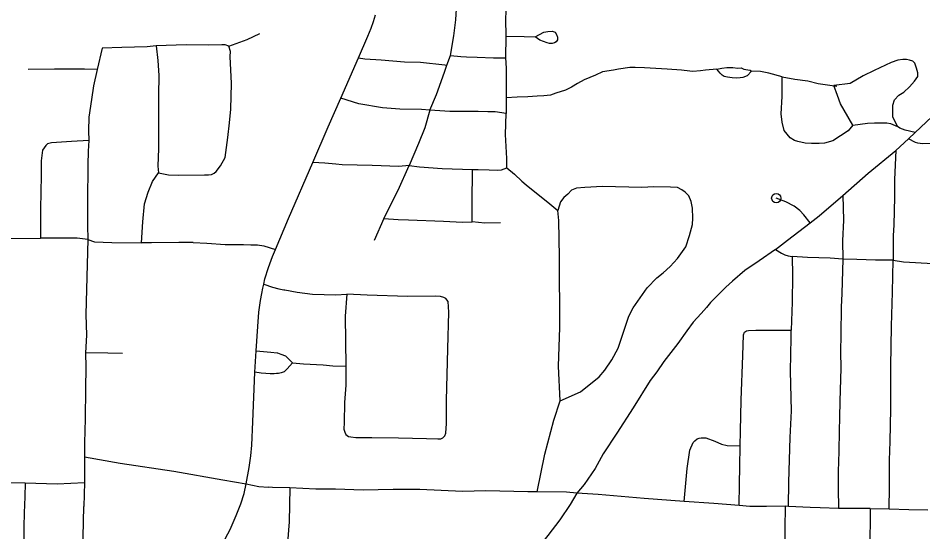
# Model space of a CAD drawing. Extents: x 61396 to 64680, y 55472 to 57605.
# Drawn here: x 62782.6 to 62934.7, y 56115.7 to 56202.1 of the extents above; entities that cross this region are included whole.
import ezdxf

# ---------------------------------------------------------------- set-up
doc = ezdxf.new("R2010")
doc.units = 0
doc.layers.add('33', color=7, linetype='Continuous')

msp = doc.modelspace()

# ---------------------------------------------------------------- linework, layer by layer
at = {"layer": '33'}
for p, q in [((62864.63, 56199.07), (62864.56, 56195.42)), ((62796.76, 56197.03), (62795.94, 56193.49)), ((62933.47, 56182.89), (62932.31, 56181.82)), ((62932.31, 56181.82), (62930.17, 56179.84)), ((62844.13, 56168.41), (62842.48, 56164.74)), ((62793.83, 56128.33), (62793.8, 56124.03)), ((62773.68, 56124.11), (62783.85, 56123.97)), ((62793.8, 56124.03), (62793.7, 56119.97)), ((62911.59, 56120.02), (62911.47, 56112.42)), ((62925.86, 56119.64), (62925.8, 56112.59)), ((62925.86, 56119.64), (62929.1, 56119.57))]:
    msp.add_line(p, q, dxfattribs=at)
for points in [[(62851.86, 56186.64), (62852.99, 56189.27), (62854.31, 56193.04), (62854.72, 56194.21), (62855.31, 56195.81), (62855.91, 56199.14), (62856.21, 56201.84), (62856.32, 56203.66), (62856.45, 56204.9)], [(62864.63, 56204.63), (62864.61, 56203.29), (62864.59, 56201.93), (62864.63, 56199.07)], [(62839.86, 56195.45), (62841.44, 56199.1), (62842, 56200.42), (62842.41, 56201.53), (62842.74, 56202.68)], [(62818.06, 56197.37), (62821.13, 56198.52), (62823.3, 56199.53)], [(62864.63, 56199.07), (62867.71, 56199), (62869.59, 56198.97)], [(62869.59, 56198.97), (62871.02, 56199.72), (62871.7, 56199.88), (62872.45, 56199.91), (62872.95, 56199.72), (62873.17, 56199.38), (62873.32, 56198.91), (62873.32, 56198.47), (62873.1, 56198.13), (62872.82, 56197.98), (62872.42, 56197.85), (62871.98, 56197.82), (62871.58, 56197.94), (62870.95, 56198.16), (62870.36, 56198.38), (62869.59, 56198.97)], [(62805.86, 56197.47), (62804.35, 56197.28), (62800.1, 56197.15), (62796.76, 56197.03)], [(62818.06, 56197.37), (62817.46, 56197.64), (62816.91, 56197.64), (62814.58, 56197.56), (62810.89, 56197.64), (62805.86, 56197.47)], [(62805.86, 56197.47), (62806.15, 56195), (62806.32, 56192.45), (62806.26, 56189.13), (62806.23, 56185.13), (62806.23, 56180.18), (62806.13, 56177.19), (62806.25, 56176.07)], [(62806.25, 56176.07), (62807.94, 56175.74), (62809.67, 56175.7), (62813.97, 56175.77), (62814.64, 56175.75), (62815.15, 56175.83), (62815.63, 56176.05), (62815.94, 56176.29), (62816.67, 56177.27), (62817.44, 56178.65), (62817.93, 56182.01), (62818.16, 56184.48), (62818.38, 56186.8), (62818.5, 56191.13), (62818.3, 56195.63), (62818.36, 56196.52), (62818.06, 56197.37)], [(62855.31, 56195.81), (62857.08, 56195.65), (62858, 56195.62), (62859.81, 56195.56), (62862.58, 56195.42), (62864.56, 56195.42)], [(62817.08, 56113.79), (62818.28, 56116.11), (62819.32, 56118.46), (62820.08, 56120.43), (62820.64, 56122.19), (62821.01, 56123.79), (62821.49, 56126.55), (62821.75, 56128.48), (62821.92, 56130.31), (62822.12, 56134.23), (62822.45, 56142.56), (62822.67, 56146.13), (62822.92, 56150.23), (62823.11, 56152.66), (62823.4, 56154.63), (62823.62, 56155.8), (62823.79, 56156.69), (62823.94, 56157.36), (62824.13, 56158.24), (62824.72, 56160.17), (62825.43, 56162.03), (62825.92, 56163.18), (62828.12, 56168.39), (62832.17, 56177.81), (62834.78, 56183.82), (62836.88, 56188.63), (62839.86, 56195.45)], [(62839.86, 56195.45), (62840.94, 56195.26), (62843.67, 56195.07), (62847.6, 56194.78), (62850.31, 56194.7), (62854.37, 56194.25), (62854.72, 56194.21)], [(62864.56, 56195.42), (62864.68, 56193.7), (62864.71, 56188.7)], [(62930.48, 56183.9), (62929.7, 56185.51), (62929.68, 56186.4), (62929.7, 56187.49), (62929.96, 56188.39), (62930.71, 56189.16), (62931.52, 56189.68), (62932.47, 56190.54), (62933.36, 56191.49), (62933.91, 56192.27), (62933.91, 56192.9), (62933.68, 56193.71), (62933.39, 56194.54), (62933.04, 56194.86), (62932.52, 56195.06), (62931.98, 56195.17), (62931.37, 56195.17), (62930.51, 56195.06), (62929.39, 56194.66), (62926.54, 56193.3), (62924.7, 56192.38), (62922.51, 56191.09), (62919.75, 56190.79)], [(62795.94, 56193.49), (62793.83, 56193.51), (62790.88, 56193.51), (62788.77, 56193.53), (62784.36, 56193.47)], [(62795.94, 56193.49), (62795.34, 56190.7), (62794.96, 56188.44), (62794.51, 56185.43), (62794.48, 56183.15), (62794.53, 56181.51)], [(62897.38, 56193.27), (62896.07, 56193.15), (62895.54, 56193.2), (62894.15, 56193.34), (62891.75, 56193.53), (62887.94, 56193.76), (62886.38, 56193.82), (62885.48, 56193.79), (62883.56, 56193.53), (62882.73, 56193.37), (62880.91, 56193.05), (62879.7, 56192.51), (62877.78, 56191.74), (62876.66, 56191.14), (62875.67, 56190.5), (62874.64, 56190.02), (62873.04, 56189.47), (62872.15, 56189.15), (62871.03, 56189.03), (62869.91, 56188.99), (62868.34, 56188.9), (62866.52, 56188.83), (62864.71, 56188.7)], [(62900.08, 56193.5), (62898.21, 56193.34), (62897.38, 56193.27)], [(62900.08, 56193.5), (62900.96, 56193.68), (62901.79, 56193.79), (62902.79, 56193.79), (62903.65, 56193.71), (62904.19, 56193.73), (62904.66, 56193.53), (62905.32, 56193.4), (62905.69, 56193.34), (62905.95, 56193.19)], [(62905.95, 56193.19), (62905.22, 56192.38), (62904.49, 56192.1), (62904.01, 56192.05), (62903.44, 56192.01), (62902.67, 56192.05), (62901.9, 56192.18), (62901.33, 56192.3), (62901, 56192.5), (62900.64, 56192.87), (62900.08, 56193.5)], [(62911.07, 56192.26), (62908.83, 56192.87), (62907.45, 56193.11), (62905.95, 56193.19)], [(62922.98, 56184.08), (62922.19, 56183.16), (62920.92, 56182.32), (62919.58, 56181.49), (62918.19, 56181.09), (62917.32, 56181), (62916, 56181), (62914.98, 56181.09), (62913.75, 56181.34), (62913.16, 56181.54), (62912.45, 56182), (62911.45, 56183.23), (62911.09, 56184.59), (62910.93, 56186.04), (62911.11, 56188.94), (62911.07, 56192.26)], [(62911.07, 56192.26), (62913.2, 56191.82), (62915.39, 56191.57), (62917.12, 56191.11), (62920.27, 56190.66)], [(62922.98, 56184.08), (62921.51, 56186.64), (62920.91, 56187.72), (62920.39, 56189.08), (62919.75, 56190.79)], [(62860, 56186.39), (62855.25, 56186.42), (62851.86, 56186.64), (62850.48, 56186.76), (62846.83, 56186.82), (62843.92, 56187.04), (62839.91, 56187.67), (62836.88, 56188.63)], [(62864.71, 56188.7), (62864.72, 56186.07)], [(62851.86, 56186.64), (62851.04, 56183.68), (62849.94, 56181), (62848.36, 56177.3)], [(62938.54, 56187.84), (62937.19, 56186.4), (62933.47, 56182.89)], [(62864.72, 56186.07), (62862.82, 56186.34), (62861.63, 56186.36), (62860, 56186.39)], [(62864.82, 56176.93), (62864.81, 56177.93), (62864.8, 56178.51), (62864.6, 56182.52), (62864.72, 56186.07)], [(62922.98, 56184.08), (62925.41, 56184.44), (62926.62, 56184.49), (62928.68, 56184.52), (62929.32, 56184.41), (62930.48, 56183.9)], [(62933.47, 56182.89), (62931.77, 56183.28), (62930.88, 56183.63), (62930.48, 56183.9)], [(62794.53, 56181.51), (62791.63, 56181.35), (62788.27, 56181.11), (62787.58, 56180.97), (62787.31, 56180.68), (62787.01, 56180.28), (62786.72, 56179.9), (62786.67, 56179.45), (62786.55, 56178.09), (62786.55, 56175.62), (62786.41, 56170.03), (62786.43, 56165.13)], [(62794.53, 56181.51), (62794.4, 56179.76), (62794.38, 56177.44), (62794.33, 56171.25), (62794.33, 56167.25), (62794.35, 56164.87)], [(62940.51, 56181.02), (62937.7, 56181.04), (62934.66, 56180.98), (62933.89, 56181.07), (62933.51, 56181.19), (62932.31, 56181.82)], [(62921.28, 56172.26), (62925.53, 56176.02), (62930.17, 56179.84)], [(62930.17, 56179.84), (62929.97, 56174.99), (62929.97, 56172.08), (62929.84, 56167.28), (62929.76, 56165.57), (62929.73, 56161.38)], [(62848.36, 56177.3), (62846.67, 56177.18), (62842.19, 56177.31), (62837.1, 56177.44), (62836.04, 56177.54), (62834.2, 56177.73), (62832.17, 56177.81)], [(62803.37, 56164.31), (62803.63, 56167.85), (62803.87, 56170.88), (62804.53, 56172.84), (62805.24, 56174.65), (62806.25, 56176.07)], [(62844.13, 56168.41), (62846.51, 56173.15), (62848.36, 56177.3)], [(62848.36, 56177.3), (62850.15, 56177.11), (62853.96, 56176.82), (62859.02, 56176.65)], [(62858.99, 56167.85), (62858.95, 56170.99), (62859.02, 56176.65)], [(62859.02, 56176.65), (62859.99, 56176.63), (62861.81, 56176.59), (62863.25, 56176.54), (62863.9, 56176.62), (62864.82, 56176.93)], [(62864.82, 56176.93), (62866.07, 56175.86), (62867.34, 56174.67), (62868.07, 56174.08), (62872.01, 56170.89), (62873.37, 56169.77)], [(62873.77, 56137.75), (62877.19, 56139.28), (62880.35, 56141.77), (62881.26, 56142.9), (62882.46, 56144.63), (62883.52, 56146.63), (62885.29, 56151.98), (62886.04, 56153.41), (62888.42, 56156.73), (62890, 56158.42), (62891.1, 56159.29), (62892.26, 56160.35), (62893.51, 56161.7), (62894.9, 56163.66), (62895.51, 56165.58), (62896.03, 56167.39), (62896.07, 56168.49), (62896.03, 56170.14), (62895.81, 56171.28), (62895.39, 56172.22), (62894.79, 56172.86), (62894.22, 56173.23), (62893.51, 56173.61), (62892.34, 56173.69), (62889.51, 56173.76), (62887.51, 56173.61), (62880.88, 56173.8), (62877.94, 56173.65), (62876.54, 56173.5), (62875.68, 56173.16), (62875.07, 56172.52), (62874.4, 56171.92), (62873.83, 56171.2), (62873.37, 56169.77)], [(62915.77, 56167.68), (62914.75, 56169.03), (62914.08, 56169.73), (62913.11, 56170.51), (62911.72, 56171.21), (62910.1, 56171.85)], [(62915.77, 56167.68), (62917.31, 56168.87), (62921.28, 56172.26)], [(62921.28, 56172.26), (62921.38, 56168.12), (62921.21, 56164.66), (62921.26, 56161.59)], [(62844.13, 56168.41), (62846.51, 56168.22), (62848.25, 56168.16), (62854.15, 56167.96), (62857.34, 56167.77), (62858.99, 56167.85)], [(62873.77, 56137.75), (62873.49, 56143.58), (62873.72, 56150.1), (62873.64, 56161.89), (62873.52, 56168.09), (62873.37, 56169.77)], [(62863.76, 56167.71), (62861.08, 56167.64), (62858.99, 56167.85)], [(62909.96, 56163.22), (62912, 56164.78), (62915.77, 56167.68)], [(62755.06, 56165.19), (62762.39, 56165.16), (62768.39, 56165.06), (62774.35, 56165), (62786.43, 56165.13)], [(62794.35, 56164.87), (62792.55, 56165.12), (62786.43, 56165.13)], [(62794.35, 56164.87), (62794.05, 56152.25), (62794.13, 56148.81), (62793.96, 56145.84)], [(62794.35, 56164.87), (62795.49, 56164.46), (62798.38, 56164.37), (62803.37, 56164.31)], [(62805.06, 56164.32), (62803.37, 56164.31)], [(62812.05, 56164.35), (62809.65, 56164.35), (62805.06, 56164.32)], [(62812.05, 56164.35), (62814.35, 56164.25), (62817.43, 56164.04), (62820.51, 56164.04), (62821.76, 56164.01), (62822.89, 56163.99), (62823.93, 56163.82), (62825.92, 56163.18)], [(62909.96, 56163.22), (62907.23, 56161.27), (62904.8, 56159.67), (62902.75, 56157.86), (62901.63, 56156.89), (62900.66, 56155.93), (62899.8, 56155.08), (62899.04, 56154.27), (62898.35, 56153.46), (62897.46, 56152.46), (62896.15, 56150.96), (62895.04, 56149.5), (62893.56, 56147.41), (62891.2, 56144.39), (62890.01, 56142.62), (62888.89, 56141.19), (62886.03, 56136.58), (62883.32, 56132.29), (62881.01, 56128.84), (62879.63, 56126.36), (62877.79, 56123.67), (62876.56, 56122.21)], [(62909.96, 56163.22), (62910.97, 56162.57), (62911.56, 56162.28), (62912.12, 56162.11), (62912.76, 56162.03)], [(62912.76, 56162.03), (62912.84, 56158.84), (62912.76, 56154.34), (62912.61, 56149.61)], [(62921.26, 56161.59), (62919.15, 56161.72), (62915.34, 56161.83), (62912.76, 56162.03)], [(62921.26, 56161.59), (62921.13, 56155.79), (62921.03, 56153.48), (62920.96, 56148.9), (62920.89, 56145.97), (62920.93, 56143.24), (62920.76, 56137.67), (62920.7, 56134.97), (62920.66, 56132.7), (62920.63, 56129.24), (62920.5, 56125.88), (62920.53, 56123.08), (62920.57, 56119.66)], [(62929.73, 56161.38), (62926.76, 56161.38), (62923.66, 56161.52), (62921.26, 56161.59)], [(62929.1, 56119.57), (62929.13, 56123.25), (62929.16, 56127.79), (62929.26, 56130.89), (62929.33, 56136.39), (62929.36, 56143.53), (62929.49, 56150.29), (62929.63, 56156.05), (62929.73, 56161.38)], [(62929.73, 56161.38), (62931.46, 56161.11), (62936.48, 56160.84), (62939.04, 56161.03), (62940.36, 56161.43)], [(62823.94, 56157.36), (62825.43, 56156.87), (62826.47, 56156.6), (62827.32, 56156.44), (62827.51, 56156.41), (62829.57, 56156.02)], [(62829.57, 56156.02), (62832.16, 56155.71), (62836.06, 56155.6), (62837.9, 56155.71)], [(62837.76, 56143.58), (62837.72, 56140.38), (62837.5, 56137.48), (62837.44, 56134.1), (62837.41, 56132.98), (62837.57, 56132.47), (62837.75, 56132.1), (62838.17, 56131.77), (62838.56, 56131.68), (62839.44, 56131.59), (62842.13, 56131.56), (62846.6, 56131.53), (62851.32, 56131.41), (62853.22, 56131.38), (62853.73, 56131.38), (62854.07, 56131.5), (62854.4, 56131.89), (62854.55, 56132.29), (62854.67, 56133.95), (62854.67, 56137.82), (62854.88, 56146.52), (62855.06, 56152.65), (62854.94, 56154.43), (62854.55, 56154.95), (62854.19, 56155.13), (62853.67, 56155.31), (62852.89, 56155.37), (62848.08, 56155.31), (62841.34, 56155.52), (62837.9, 56155.71)], [(62837.9, 56155.71), (62837.6, 56151.96), (62837.76, 56143.58)], [(62904.03, 56130.17), (62904.08, 56132.64), (62904.17, 56137.84), (62904.45, 56145.39), (62904.57, 56148.84), (62904.76, 56149.31), (62905.08, 56149.52), (62905.43, 56149.59), (62906.65, 56149.61), (62912.61, 56149.61)], [(62912.13, 56119.99), (62912.23, 56124.05), (62912.46, 56131.6), (62912.66, 56136.07), (62912.51, 56142.76), (62912.61, 56148.33), (62912.61, 56149.61)], [(62793.96, 56145.84), (62794.02, 56143.39), (62793.97, 56139.75), (62793.93, 56134.71), (62793.79, 56130.67), (62793.83, 56128.33)], [(62800.18, 56145.7), (62797.75, 56145.77), (62793.96, 56145.84)], [(62822.67, 56146.13), (62825.13, 56145.95), (62826.2, 56145.83), (62826.24, 56145.82), (62826.84, 56145.62), (62827.57, 56145.31), (62828.06, 56144.85), (62828.78, 56144.13)], [(62828.78, 56144.13), (62827.88, 56143.14), (62827.36, 56142.65), (62826.87, 56142.44), (62826.41, 56142.35), (62826.07, 56142.32), (62825.71, 56142.28), (62825.03, 56142.28), (62824.3, 56142.32), (62823.5, 56142.38), (62822.45, 56142.56)], [(62828.78, 56144.13), (62830.61, 56143.98), (62833.94, 56143.8), (62835.54, 56143.65), (62837.76, 56143.58)], [(62869.9, 56122.44), (62871.22, 56128.76), (62872.68, 56134.49), (62873.77, 56137.75)], [(62894.6, 56120.84), (62895.11, 56126.36), (62895.56, 56129.48), (62896.13, 56130.72), (62896.42, 56131.04), (62896.8, 56131.35), (62897.15, 56131.48), (62897.47, 56131.51), (62898.23, 56131.51), (62899.76, 56130.97), (62900.9, 56130.46), (62901.86, 56130.21), (62904.03, 56130.17)], [(62903.86, 56120.17), (62903.91, 56123.76), (62903.96, 56126.68), (62904.03, 56130.17)], [(62793.83, 56128.33), (62799.82, 56127.27), (62808.85, 56125.91)], [(62808.85, 56125.91), (62817.06, 56124.47), (62821.01, 56123.79), (62823.11, 56123.36), (62824.75, 56123.23)], [(62783.85, 56123.97), (62783.79, 56121.61), (62783.65, 56118.92), (62783.59, 56116.54), (62783.56, 56110.6), (62783.51, 56105.89), (62783.53, 56099.48), (62783.48, 56096.09), (62783.39, 56093.17)], [(62783.85, 56123.97), (62789.22, 56123.8), (62793.8, 56124.03)], [(62828.3, 56123.12), (62825.43, 56123.17), (62824.75, 56123.23)], [(62828.3, 56123.12), (62828.23, 56117.42), (62827.93, 56113.89)], [(62869.9, 56122.44), (62868.31, 56122.46), (62861.3, 56122.6), (62857.34, 56122.5), (62850.16, 56122.82), (62845.69, 56122.85), (62840.66, 56122.71), (62836.01, 56122.89), (62832.69, 56122.89), (62828.3, 56123.12)], [(62876.56, 56122.21), (62875.45, 56120.32), (62873.74, 56117.75), (62871.7, 56115.1), (62868.58, 56111.1)], [(62876.56, 56122.21), (62874.84, 56122.39), (62869.9, 56122.44)], [(62894.6, 56120.84), (62887.88, 56121.31), (62880.14, 56122.02), (62876.56, 56122.21)], [(62793.34, 56104.74), (62793.54, 56112.31), (62793.7, 56119.97)], [(62903.86, 56120.17), (62899.61, 56120.48), (62894.6, 56120.84)], [(62911.59, 56120.02), (62908.47, 56120), (62905.64, 56120), (62903.86, 56120.17)], [(62912.13, 56119.99), (62911.59, 56120.02)], [(62920.57, 56119.66), (62917.48, 56119.74), (62915.78, 56119.79), (62912.13, 56119.99)], [(62925.86, 56119.64), (62922.67, 56119.66), (62920.57, 56119.66)], [(62929.1, 56119.57), (62932.39, 56119.49), (62935.59, 56119.42)]]:
    msp.add_lwpolyline(points, dxfattribs=at)
msp.add_circle((62910.1, 56171.85), 0.781, dxfattribs=at)

doc.saveas('drawing.dxf')
